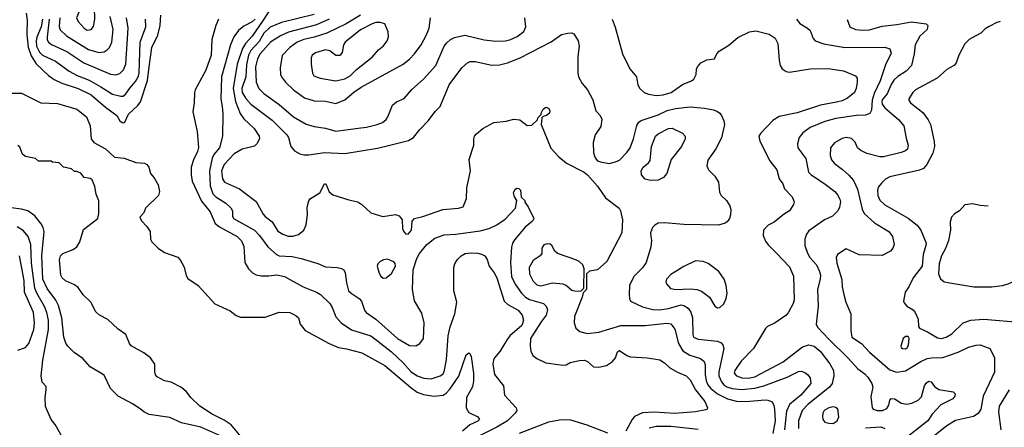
# Model space of a CAD drawing. Extents: x 997026 to 1115308, y 536381 to 619039.
# Tile 402 of 484: x 1066270 to 1073912, y 604904 to 608070. Entities that reach past the tile are written whole.
import ezdxf

# ---------------------------------------------------------------- set-up
doc = ezdxf.new("R2010")
doc.units = 0

msp = doc.modelspace()

# ---------------------------------------------------------------- linework, layer by layer
at = {"layer": '0CON20XD'}
for points in [[(1066795, 607988.9), (1066825, 607993.1), (1066843.5, 608016.5), (1066854.6, 608075), (1066847.9, 608255), (1066838.8, 608298.8), (1066815, 608334), (1066805, 608338.8), (1066785, 608320), (1066760.8, 608275), (1066745.4, 608165), (1066711.2, 608085), (1066723.3, 608055), (1066770.6, 608005), (1066795, 607988.9)], [(1068238.1, 608185), (1068155, 608059.3), (1068075, 607942.3), (1068023.9, 607886.1), (1068000.4, 607845), (1067958, 607725), (1067926.2, 607535), (1067944, 607434), (1067982.1, 607342.1), (1068010.4, 607300.4), (1068089.4, 607225), (1068130, 607165), (1068132, 607145), (1068112, 607105), (1068092.7, 607087.3), (1067996.8, 607063.2), (1067935, 607027.5), (1067857.1, 606945), (1067837.5, 606895), (1067844.6, 606834.6), (1067859.3, 606809.3), (1067975.5, 606755.5), (1068010.9, 606730.9), (1068106.9, 606656.9), (1068160.3, 606560.3), (1068175, 606541.4), (1068228.8, 606498.8), (1068275, 606428.1), (1068312, 606405), (1068355, 606388.2), (1068390.7, 606389.3), (1068435, 606400.6), (1068475.4, 606434.6), (1068493.9, 606476.1), (1068502.9, 606555), (1068502.2, 606615), (1068515.7, 606664.3), (1068528.3, 606681.7), (1068600, 606725), (1068635, 606796.2), (1068646.2, 606795), (1068672.7, 606732.7), (1068700.3, 606710.3), (1068825, 606670.8), (1068895.9, 606655.9), (1068925.9, 606635.9), (1068995, 606570), (1069088.3, 606541.7), (1069186.1, 606556.1), (1069215, 606546.7), (1069240, 606515), (1069241.9, 606448.1), (1069248, 606428), (1069265, 606407.1), (1069285, 606404.5), (1069312.5, 606435), (1069316.7, 606505), (1069335, 606526), (1069398.3, 606541.7), (1069555, 606595.8), (1069675, 606606.2), (1069713, 606617), (1069737.7, 606682.3), (1069740.8, 606765), (1069769.5, 606895), (1069760, 606985), (1069796.2, 607095), (1069796.2, 607145), (1069801.2, 607165), (1069815, 607183.3), (1069864.2, 607225.8), (1069949.5, 607270.5), (1070045, 607280.8), (1070105, 607297.8), (1070152.7, 607292.7), (1070208.3, 607248.3), (1070245, 607251.2), (1070288.3, 607291.7), (1070291.7, 607308.3), (1070317.5, 607332.5), (1070317.5, 607345), (1070333.3, 607375), (1070355, 607390), (1070375, 607383.3), (1070386.2, 607365), (1070383.3, 607345), (1070360, 607325), (1070332.5, 607317.5), (1070321.7, 607308.3), (1070317.5, 607255), (1070392.8, 607072.8), (1070456, 607005), (1070515, 606955.6), (1070652.5, 606885), (1070677.8, 606865), (1070755.9, 606775.9), (1070816.4, 606686.4), (1070922.9, 606605), (1070933.3, 606585), (1070949.1, 606515), (1070943.5, 606415), (1070828.3, 606191.7), (1070755, 606126.7), (1070692.5, 606117.5), (1070670, 606095), (1070670, 605975), (1070642.5, 605947.5), (1070636.7, 605915), (1070575.7, 605765), (1070574.3, 605714.3), (1070588, 605675), (1070618.3, 605648.3), (1070675, 605632.5), (1070765, 605643.9), (1070936.2, 605693.8), (1071125, 605694.6), (1071294.1, 605714.1), (1071325, 605706.8), (1071355.5, 605665.5), (1071384.3, 605554.3), (1071417.8, 605497.8), (1071470.8, 605465), (1071555, 605439.6), (1071582.7, 605415), (1071590.5, 605390.5), (1071590, 605315), (1071598.6, 605265), (1071611.1, 605235), (1071635.4, 605205.4), (1071685, 605163.2), (1071765, 605124.2), (1071835, 605107.8), (1071905.4, 605105.4), (1072056.4, 605116.4), (1072077.5, 605115), (1072110.9, 605100.9), (1072124.6, 605074.6), (1072129.6, 605045), (1072132.9, 604955), (1072115.4, 604855)], [(1066320.3, 608120.3), (1066327.1, 608065), (1066324.6, 607955), (1066336, 607856), (1066358.5, 607788.5), (1066398.4, 607728.4), (1066495, 607636.4), (1066536.7, 607606.7), (1066598, 607578), (1066725, 607536.8), (1066825, 607485.3), (1066935, 607389.6), (1067023.3, 607325), (1067046.7, 607285), (1067065, 607271.2), (1067075, 607268.8), (1067086.7, 607275), (1067115.8, 607335), (1067186.7, 607403.3), (1067206.7, 607433.3), (1067262.3, 607597.7), (1067275.8, 607704.2), (1067295, 607853.3), (1067341.5, 607948.5), (1067361.2, 608025), (1067366.9, 608105)], [(1066447.2, 608075), (1066435.8, 608015), (1066403.2, 607935), (1066396.9, 607905), (1066400.9, 607865), (1066425, 607816.6), (1066448.2, 607795), (1066548.5, 607748.5), (1066655, 607670.9), (1066717.5, 607637.5), (1066809.9, 607599.9), (1066898.8, 607548.8), (1066991.7, 607491.7), (1067055, 607476.2), (1067072.7, 607477.3), (1067095, 607493.8), (1067125, 607539.3), (1067169.5, 607590.5), (1067189.4, 607625), (1067196.5, 607655), (1067206, 607895), (1067250.3, 608015), (1067246.9, 608073.1)], [(1066499.2, 608075), (1066483.7, 607933.7), (1066484.1, 607914.1), (1066493.5, 607895), (1066517.1, 607877.1), (1066635, 607822.8), (1066769.4, 607735), (1066975, 607647.3), (1067017.6, 607642.4), (1067048, 607652), (1067075, 607680), (1067094.5, 607725), (1067111.3, 608005), (1067100, 608085)], [(1066580.6, 608085), (1066577.3, 608017.3), (1066585, 607990), (1066632.5, 607945), (1066805, 607839.1), (1066885, 607815.4), (1066925, 607820.4), (1066950, 607835), (1066966.2, 607853.8), (1066984.7, 607895), (1066996.4, 607995), (1066973.7, 608095)], [(1067814, 608075), (1067792.9, 608025), (1067762.6, 607917.4), (1067756.9, 607795), (1067715, 607678.8), (1067696.2, 607643.8), (1067631.4, 607525), (1067627.1, 607505), (1067625.7, 607425), (1067614.3, 607354.3), (1067648.3, 607201.7), (1067657.6, 607077.6), (1067650, 607045), (1067618, 606982), (1067601.5, 606925), (1067600, 606865), (1067607.8, 606815), (1067680.3, 606660.3), (1067747.4, 606577.4), (1067788.3, 606488.3), (1067821.3, 606461.3), (1067958.1, 606385), (1067992.3, 606352.3), (1068009.4, 606309.4), (1068018.6, 606185), (1068045.5, 606135.5), (1068076.2, 606105), (1068105, 606088), (1068145, 606080), (1068205, 606081.1), (1068265, 606088.2), (1068325, 606075.5), (1068471.2, 605995), (1068575, 605954.3), (1068605, 605935.8), (1068676.2, 605866.2), (1068695.4, 605835.4), (1068722.7, 605762.7), (1068766, 605716), (1068845, 605660.5), (1068994.4, 605615.6), (1069015, 605602.9), (1069155, 605491.5), (1069245.6, 605405.6), (1069305, 605336.7), (1069355, 605304), (1069406.4, 605286.4), (1069465, 605279.6), (1069535, 605302.7), (1069555, 605316.9), (1069565.4, 605335), (1069582.5, 605427.5), (1069594.6, 605615.4), (1069611.1, 605685), (1069648.1, 605785), (1069661.9, 605875), (1069640.6, 605965), (1069640, 606145), (1069648, 606175), (1069665, 606203.8), (1069696, 606235), (1069726.6, 606253.4), (1069775, 606260.5), (1069825, 606257.3), (1069855, 606250), (1069880, 606235), (1069897.6, 606207.6), (1069913.1, 606155), (1069953.8, 606103.8), (1069974.3, 606064.3), (1070029.5, 605885), (1070058, 605858), (1070137.9, 605815), (1070171.2, 605775), (1070180, 605735), (1070168.9, 605695), (1070075.6, 605615), (1070054.4, 605585), (1069996.1, 605493.9), (1069956.7, 605445), (1069946.7, 605425), (1069942.7, 605395), (1069956.7, 605315), (1070024.2, 605225), (1070033.6, 605153.6), (1070124, 605055), (1070128, 605035), (1070116, 605015), (1070055.6, 604955), (1069973.5, 604905), (1069835, 604836.1)], [(1068098.3, 608075), (1068075, 608052.3), (1068010.4, 608019.6), (1067969.2, 607985), (1067933.6, 607936.4), (1067907.5, 607875), (1067837.4, 607625), (1067832.5, 607455), (1067841.2, 607395), (1067847.9, 607335), (1067845.3, 607164.7), (1067821.8, 607075), (1067778, 607022), (1067763.2, 606995), (1067744.5, 606895.5), (1067748.5, 606778.5), (1067768.5, 606718.5), (1067792.9, 606692.9), (1067871.1, 606645), (1067909.3, 606609.3), (1067921.1, 606585), (1067921.1, 606545), (1067929.4, 606525), (1068092.1, 606435), (1068131.5, 606395), (1068195, 606306.7), (1068262.9, 606245), (1068285, 606236.2), (1068385, 606231.5), (1068456.1, 606216.1), (1068585, 606176.4), (1068645, 606151.5), (1068735, 606145.8), (1068768.8, 606138.8), (1068787.3, 606127.3), (1068797.5, 606105), (1068805.6, 606025), (1068822.5, 605965), (1068842.9, 605945), (1068905.3, 605905.3), (1068924.4, 605885), (1068945.6, 605815), (1068958.6, 605795), (1069034.7, 605744.7), (1069203.1, 605595), (1069295, 605538.9), (1069345, 605537.5), (1069375, 605553.8), (1069404.3, 605595), (1069409.5, 605715), (1069390.2, 605790.2), (1069335.6, 605885.6), (1069320, 605975), (1069323.6, 606126.4), (1069351.4, 606215), (1069374.2, 606255), (1069429.2, 606325), (1069492.5, 606372.5), (1069565, 606399.2), (1069655, 606404.1), (1069845, 606430.9), (1069915, 606448.5), (1069974.6, 606475.4), (1070039.3, 606520.7), (1070118.8, 606605), (1070130, 606665), (1070110, 606695), (1070103.9, 606726.1), (1070115, 606752.5), (1070128.3, 606761.7), (1070145, 606760), (1070157.5, 606745), (1070162.5, 606692.5), (1070190, 606665), (1070191.7, 606651.7), (1070215.9, 606615.9), (1070260, 606525), (1070250, 606505), (1070192.4, 606457.6), (1070110.7, 606359.3), (1070095.3, 606334.7), (1070087.3, 606302.7), (1070080.5, 606185), (1070088.2, 606075), (1070115.6, 606015.6), (1070165, 605945.5), (1070195.3, 605915.3), (1070227.5, 605897.5), (1070336.6, 605866.6), (1070356.2, 605846.2), (1070366.4, 605816.4), (1070357.5, 605775), (1070317.2, 605722.8), (1070236.1, 605595), (1070232.1, 605535), (1070237.5, 605495), (1070253.1, 605463.1), (1070285, 605439.4), (1070355, 605405.6), (1070485, 605387.5), (1070511.7, 605388.3), (1070542.7, 605407.3), (1070615.8, 605424.2), (1070655, 605425.6), (1070676.4, 605416.4), (1070723.6, 605373.6), (1070765, 605370), (1070824.6, 605385.4), (1070871.2, 605415), (1070895.7, 605444.3), (1070909.5, 605490.5), (1070925, 605500), (1070982.6, 605462.6), (1071011.7, 605451.7), (1071143.4, 605443.4), (1071237.5, 605427.5), (1071275, 605405.8), (1071317.5, 605365), (1071375, 605332.1), (1071442.7, 605302.7), (1071473.7, 605273.7), (1071515.2, 605195.2), (1071588.6, 605105), (1071608, 605055), (1071606, 605045), (1071595, 605039.2), (1071515, 605024.6), (1071355, 605011.9), (1071195, 605022.9), (1071104.1, 605015.9), (1071042.7, 604987.3), (1071023.5, 604965), (1070974.4, 604875)], [(1068555, 608110.2), (1068302.8, 608047.2), (1068215, 608013.1), (1068166.1, 607965), (1068128.7, 607901.3), (1068065, 607831.6), (1068045.7, 607795), (1068031.1, 607718.9), (1068025.1, 607624.9), (1067995.7, 607535), (1067998, 607505), (1068025, 607458.5), (1068065.4, 607415), (1068228.6, 607288.6), (1068344.5, 607175), (1068357.3, 607155), (1068374.6, 607084.6), (1068402.2, 607052.2), (1068445, 607026.9), (1068475, 607021.5), (1068515, 607020.5), (1068635, 607037.3), (1068795, 607030.5), (1069048, 607072), (1069143.8, 607095), (1069287.2, 607132.8), (1069327.5, 607155), (1069375, 607216), (1069443.6, 607286.4), (1069495, 607356), (1069535, 607396.2), (1069604.5, 607565), (1069703, 607697), (1069745, 607735.7), (1069765.6, 607744.4), (1069805, 607745.6), (1069935, 607716.9), (1069995, 607719.4), (1070056.2, 607733.8), (1070155, 607773.8), (1070395, 607898.5), (1070475, 607955.8), (1070524.3, 607965.7), (1070555, 607969.2), (1070570.3, 607960.3), (1070605.6, 607905), (1070613.1, 607865), (1070602.5, 607785), (1070602.5, 607655), (1070608, 607625), (1070635, 607573.3), (1070678, 607525), (1070717.6, 607447.6), (1070742.1, 607362.1), (1070775.6, 607325.6), (1070787.6, 607297.6), (1070780.8, 607239.2), (1070737.8, 607175), (1070720.6, 607115), (1070722.9, 607035), (1070738, 606998), (1070756, 606975), (1070777.5, 606965), (1070845, 606953.5), (1070895, 606965.6), (1070925, 606980), (1070982.4, 607037.6), (1071008.1, 607075), (1071034.3, 607145), (1071061.2, 607248.8), (1071076.1, 607273.9), (1071095, 607286), (1071225, 607330.4), (1071295, 607365.3), (1071360.3, 607379.7), (1071475, 607392.1), (1071585, 607383.1), (1071655, 607370.8), (1071685, 607358), (1071703.8, 607345), (1071718, 607325), (1071736, 607285), (1071740, 607255), (1071717.8, 607152.2), (1071673.9, 607066.1), (1071610.9, 606979.1), (1071603.8, 606935), (1071616.7, 606905), (1071665.8, 606855.8), (1071695, 606807.5), (1071701.2, 606731.2), (1071714, 606705), (1071755.5, 606665.5), (1071781.9, 606625), (1071789.5, 606595), (1071787.5, 606555), (1071778.9, 606525), (1071760.2, 606499.8), (1071745, 606489.4), (1071694.4, 606474.4), (1071425, 606480), (1071275, 606493.1), (1071225, 606489.2), (1071198.8, 606475), (1071182.5, 606455), (1071167.5, 606415), (1071168.6, 606385)], [(1068673.1, 608073.1), (1068575, 608031.3), (1068356.3, 607973.7), (1068293.5, 607945), (1068217.1, 607895), (1068136.6, 607805), (1068116.1, 607765), (1068100.9, 607705), (1068104.6, 607585), (1068125.3, 607535.3), (1068165, 607496.5), (1068285, 607412.1), (1068396.3, 607316.3), (1068495, 607259.4), (1068555, 607240), (1068645, 607227.5), (1068725, 607204.5), (1068898.5, 607228.5), (1068962.5, 607235), (1069045, 607255.6), (1069085, 607271.4), (1069114, 607295), (1069128.6, 607315), (1069165, 607406.7), (1069195, 607433.3), (1069255, 607456.7), (1069315, 607527.5), (1069405, 607609.2), (1069499.4, 607715), (1069565.6, 607865), (1069585, 607891.4), (1069615, 607915.6), (1069645, 607930.5), (1069725, 607949.6), (1069875, 607913.8), (1069965, 607903.8), (1070037.5, 607905), (1070075, 607912.7), (1070131.7, 607938.3), (1070182, 607978), (1070199.4, 608015), (1070190, 608085)], [(1068915, 608103.9), (1068803.4, 608036.6), (1068654.4, 607965.6), (1068555, 607933.8), (1068475, 607915.8), (1068425, 607894.7), (1068365.8, 607854.2), (1068308, 607792), (1068293.1, 607695), (1068295.6, 607645), (1068303.1, 607625), (1068332.2, 607585), (1068395.3, 607525.3), (1068481.9, 607461.9), (1068555, 607440.9), (1068642.6, 607437.4), (1068725, 607420), (1068795, 607447.5), (1068864.1, 607505.9), (1068921.4, 607545), (1069246, 607725), (1069296.6, 607763.4), (1069335, 607804.2), (1069385, 607874.3), (1069428.1, 607951.9), (1069448.9, 608005), (1069460, 608085)], [(1070868.6, 608075), (1070891.9, 608011.9), (1070949.5, 607805), (1071007.1, 607687.1), (1071058.1, 607625), (1071068.6, 607565), (1071082.9, 607535), (1071115.8, 607505), (1071150.9, 607490.9), (1071210.9, 607480.9), (1071265, 607485.3), (1071325.7, 607505), (1071415, 607567.5), (1071483.8, 607595), (1071501.7, 607608.3), (1071520.8, 607645), (1071524.2, 607685), (1071532, 607705), (1071555.7, 607734.3), (1071603, 607757), (1071663, 607767), (1071682, 607805), (1071700, 607825), (1071775, 607872.2), (1071845, 607932.2), (1071935, 607975.6), (1071985, 607982.2), (1072087.6, 607957.6), (1072135, 607926.7), (1072155.8, 607885), (1072164.3, 607755), (1072173.1, 607715), (1072189.1, 607689.1), (1072218.3, 607668.3), (1072245, 607663.3), (1072405, 607689.5), (1072545, 607690.5), (1072665, 607671.9), (1072756.2, 607635), (1072769.2, 607615), (1072771.4, 607585), (1072761.9, 607535), (1072748.6, 607505), (1072695, 607460.6), (1072655, 607440.9), (1072609.1, 607429.1), (1072485, 607406.7), (1072305, 607347.3), (1072165, 607317.5), (1072115, 607285.8), (1072018.8, 607185), (1072008, 607165), (1072015, 607127.5), (1072092, 606975), (1072145.8, 606905), (1072164.3, 606834.3), (1072193.3, 606795), (1072206.4, 606756.4), (1072266.7, 606695), (1072280, 606655), (1072276.7, 606635), (1072245, 606586.2), (1072205, 606562), (1072125, 606497.1), (1072078.8, 606475), (1072042, 606435), (1072040, 606395), (1072059.7, 606349.7), (1072080.6, 606320.6), (1072145, 606255.6), (1072245, 606150.8), (1072277.2, 606077.2), (1072281.1, 605895), (1072273.8, 605866.2), (1072235, 605794), (1072217, 605773), (1072135, 605715.7), (1072075, 605687.5), (1072058.3, 605671.7), (1071965.5, 605515), (1071871.2, 605418.8), (1071820.9, 605345), (1071816.4, 605325), (1071833.3, 605303.3), (1071875, 605287.4), (1071925, 605286.2), (1071975, 605295.7), (1072195, 605413.8), (1072345, 605529.1), (1072395, 605545.9), (1072435.8, 605534.2), (1072483.6, 605495), (1072558.3, 605398.3), (1072585.5, 605345), (1072589.1, 605305), (1072575.4, 605245), (1072555.4, 605215), (1072389.7, 605085), (1072344.1, 605035), (1072316, 604955), (1072314.6, 604895)], [(1072299.2, 608075), (1072325, 608040.5), (1072384, 608005), (1072405, 607985.7), (1072428.6, 607925), (1072445, 607905.7), (1072511.9, 607881.9), (1072675, 607854.7), (1072985, 607856.7), (1073025, 607843.8), (1073035, 607810), (1072990.6, 607719.4), (1072949.4, 607595), (1072903, 607497), (1072887.6, 607445), (1072882.4, 607367.6), (1072868.6, 607341.4), (1072835, 607329.2), (1072765, 607326.7), (1072605, 607302.9), (1072520.5, 607279.5), (1072405, 607231.8), (1072349.3, 607190.7), (1072320, 607155), (1072307.5, 607105), (1072310, 607075), (1072372.6, 606992.6), (1072393.5, 606885), (1072413.1, 606865), (1072511.2, 606801.2), (1072596, 606735), (1072618.9, 606708.9), (1072636.6, 606676.6), (1072640, 606655), (1072634.4, 606615), (1072620.6, 606585), (1072578, 606545), (1072518, 606515), (1072395, 606430.8), (1072377.1, 606405), (1072362.9, 606365), (1072362.9, 606315), (1072385.4, 606255.4), (1072404.1, 606224.1), (1072455, 606166), (1072478.5, 606115), (1072485.4, 606085.4), (1072483.5, 606055), (1072462.5, 605975), (1072466.7, 605845), (1072453.1, 605705), (1072463, 605683), (1072549.7, 605589.7), (1072701.2, 605441.2), (1072775, 605359.4), (1072830.2, 605320.2), (1072853.1, 605293.1), (1072884.2, 605245), (1072891.4, 605215), (1072876.4, 605143.6), (1072885.9, 605055.9), (1072895, 605044.2), (1072924.6, 605034.6), (1072966.6, 605033.4), (1073000.3, 605049.7), (1073016, 605075), (1073023.8, 605115), (1073035, 605128.8), (1073062.5, 605125), (1073111.7, 605091.7), (1073155, 605083.6), (1073195, 605092.2), (1073243.8, 605115), (1073269.7, 605140.3), (1073292, 605225), (1073305, 605246.7), (1073325, 605263.3), (1073345, 605256.7), (1073371.7, 605221.7), (1073405, 605198), (1073515, 605178.8), (1073531.2, 605165), (1073528.8, 605145), (1073513.3, 605125), (1073420.5, 605079.5), (1073352.9, 605005), (1073318.9, 604955), (1073115.5, 604795)], [(1068725, 607594.5), (1068795, 607611.2), (1068835, 607632.7), (1068885, 607683.5), (1069005, 607780), (1069054, 607835), (1069095, 607868), (1069122.5, 607905), (1069132.7, 607937.3), (1069129.2, 607975), (1069105, 608037.5), (1069067.7, 608047.7), (1069035, 608048.1), (1069005, 608038.5), (1068915, 607990.9), (1068797.1, 607895), (1068784.2, 607875), (1068774, 607815), (1068755, 607792.9), (1068725, 607790.8), (1068677, 607827), (1068645, 607836.4), (1068565, 607811.8), (1068539.2, 607795), (1068532.9, 607775), (1068532.9, 607725), (1068542, 607655), (1068554, 607635), (1068602.5, 607615), (1068725, 607594.5)], [(1072691.7, 608071.7), (1072713.3, 608015), (1072757.5, 607995), (1072815, 607987.7), (1072865, 607990.8), (1072965, 608020.4), (1073078.1, 608031.9), (1073192.7, 608052.7), (1073305, 608037.5), (1073317.5, 608025), (1073312.5, 607995), (1073257, 607943), (1073220, 607875), (1073212.9, 607805), (1073192.9, 607715), (1073149.7, 607670.3), (1073085, 607629.5), (1073055, 607599.1), (1073032.9, 607567.1), (1073002.6, 607495), (1072965, 607447.3), (1072961.7, 607435), (1072965.3, 607415), (1072985, 607385.6), (1073091.4, 607295), (1073132.5, 607245), (1073149.7, 607149.7), (1073167.1, 607095), (1073160, 607065), (1073145, 607051.4), (1073112.4, 607037.6), (1072975, 607004.5), (1072945, 607004.5), (1072845, 607030), (1072798, 607055), (1072772, 607075), (1072755, 607117.5), (1072725, 607148), (1072685.7, 607155.7), (1072653.3, 607146.7), (1072595, 607114), (1072564, 607075), (1072560, 607015), (1072570.9, 606980.9), (1072592, 606955), (1072657.5, 606907.5), (1072705, 606863.5), (1072741.5, 606821.5), (1072774.1, 606755), (1072808.9, 606598.9), (1072823.9, 606563.9), (1072905, 606491.4), (1073015.8, 606425), (1073044.2, 606385), (1073057.5, 606325), (1073048, 606295), (1073028.7, 606271.3), (1072965, 606237.8), (1072785, 606244.4), (1072685, 606290.8), (1072616.7, 606245), (1072607.7, 606222.3), (1072611.7, 606178.3), (1072651.7, 606051.7), (1072654.3, 605995), (1072665.8, 605935), (1072682.9, 605875), (1072722, 605785), (1072720, 605655), (1072729.2, 605605), (1072804, 605555), (1072865, 605487.8), (1073025, 605351.5), (1073075, 605332.5), (1073145, 605341.5), (1073265, 605415.4), (1073312.6, 605437.4), (1073350, 605445), (1073435, 605446), (1073555, 605486.9), (1073635, 605527.3), (1073692.7, 605542.7), (1073725, 605544.3), (1073798.8, 605515), (1073836.8, 605446.8), (1073837.4, 605332.6), (1073794.3, 605244.3), (1073747.5, 605145), (1073730.5, 605045), (1073708.2, 605011.8), (1073672.5, 604987.5), (1073533.8, 604956.2), (1073465, 604916.2), (1073210.1, 604709.9)], [(1073880.5, 608055.7), (1073855, 608048), (1073795, 608018), (1073765, 607998.8), (1073730, 607965), (1073686.9, 607943.1), (1073638.8, 607915), (1073605, 607881.2), (1073559.4, 607795), (1073538.1, 607735), (1073525, 607717.5), (1073465, 607682.9), (1073391.4, 607615), (1073224.3, 607525), (1073202.9, 607505), (1073171.9, 607455), (1073170.6, 607445), (1073184.4, 607425), (1073278.8, 607348.8), (1073322.3, 607292.3), (1073339.6, 607255), (1073368.9, 607125), (1073370, 607085), (1073356.6, 607033.4), (1073312.2, 606945), (1073285.8, 606915), (1073255, 606900), (1073025, 606850), (1072989.4, 606830.6), (1072959.1, 606800.9), (1072937, 606773), (1072928.8, 606745), (1072930, 606705), (1072947.3, 606667.3), (1072985, 606632.7), (1073165, 606529.6), (1073235, 606473.3), (1073265.4, 606435), (1073305.5, 606335), (1073304.5, 606315), (1073281.5, 606245), (1073274.6, 606155.4), (1073204.4, 606065), (1073170.8, 605995), (1073144, 605955), (1073130, 605885), (1073135, 605870), (1073155.9, 605845.9), (1073205.6, 605815.6), (1073221.2, 605795), (1073243.3, 605745), (1073246.4, 605686.4), (1073254.1, 605674.1), (1073315, 605646.2), (1073395, 605598.1), (1073425, 605594.5), (1073461.2, 605605), (1073505, 605630.6), (1073593.8, 605716.2), (1073653.6, 605736.4), (1073754.6, 605744.6), (1074055, 605719.4)], [(1065895, 607500), (1066285, 607498.8), (1066435, 607424), (1066565, 607418), (1066715, 607376), (1066788.8, 607315), (1066816, 607245), (1066825.9, 607145.9), (1066845.9, 607115.9), (1066935.8, 607065.8), (1067005, 607002.5), (1067080, 606995), (1067170.7, 606960.7), (1067240, 606955), (1067255.9, 606945.9), (1067273.6, 606923.6), (1067286.4, 606876.4), (1067315, 606842.5), (1067345, 606787.5), (1067356, 606735), (1067346.7, 606705), (1067247.5, 606605), (1067235, 606570), (1067203, 606537), (1067215, 606507.5), (1067256.7, 606465)], [(1071165, 606820.5), (1071125, 606831.5), (1071095.4, 606865), (1071093.2, 606895), (1071109.5, 606925), (1071151.7, 606958.3), (1071163.5, 606976.5), (1071174.2, 607085), (1071204, 607165), (1071225, 607183.2), (1071305, 607225.6), (1071335, 607228.1), (1071415, 607189.2), (1071434.3, 607165), (1071435.7, 607145), (1071405.8, 607085), (1071326.9, 606985), (1071294.2, 606875), (1071266.2, 606843.8), (1071225, 606824.4), (1071165, 606820.5)], [(1067989.9, 604829.9), (1067912.8, 604922.8), (1067858.5, 604958.5), (1067765, 605005.4), (1067668.1, 605068.1), (1067598.1, 605135), (1067565, 605178.6), (1067525, 605212.5), (1067445, 605254), (1067395, 605264), (1067336.7, 605295), (1067325, 605312.5), (1067320, 605335), (1067318, 605395), (1067285, 605444), (1067235, 605482), (1067135.7, 605535.7), (1067122.5, 605555), (1067095, 605625.8), (1067035, 605666), (1066955, 605742), (1066890, 605775), (1066861.7, 605801.7), (1066822, 605875), (1066763.8, 605933.8), (1066725, 605989.2), (1066695, 606010.8), (1066625, 606041.4), (1066600.8, 606065), (1066590, 606085), (1066580, 606205), (1066586, 606235), (1066604, 606255), (1066685, 606284.4), (1066715, 606307.1), (1066737.1, 606345), (1066765, 606440.8), (1066876, 606525), (1066883.8, 606565), (1066883.6, 606663.6), (1066864, 606715), (1066853.9, 606773.9), (1066832.5, 606825), (1066817, 606837), (1066770, 606845), (1066745, 606877.5), (1066715, 606890), (1066695, 606890), (1066671.7, 606911.7), (1066610, 606925), (1066577, 606957), (1066525, 606962.5), (1066515, 606970), (1066415, 606970), (1066391.7, 606991.7), (1066316.4, 607006.4), (1066292.5, 607025), (1066270.7, 607080.7), (1066255, 607093.3)], [(1073787.7, 606620.7), (1073725, 606627.1), (1073665, 606640), (1073605, 606633.3), (1073565, 606586.2), (1073525, 606561.2), (1073502.5, 606535), (1073492.6, 606497.4), (1073494.5, 606434.5), (1073478.2, 606355), (1073457.1, 606292.9), (1073423.8, 606235), (1073406.6, 606175), (1073402.5, 606095), (1073416, 606056), (1073446.2, 606035), (1073519.8, 606020.2), (1073675.4, 605994.6), (1073815, 605994.6), (1073897.5, 606005), (1073942, 606018), (1074010.9, 606049.1), (1074034, 606075), (1074034.9, 606080)], [(1067885, 604811.9), (1067675.3, 604905.3), (1067525, 604938.9), (1067435, 604980), (1067275, 605004.2), (1067234.3, 605024.3), (1067205, 605047.5), (1067145, 605087.5), (1067035, 605146), (1066975.6, 605205.6), (1066925, 605310), (1066816.7, 605375), (1066759.3, 605439.3), (1066694, 605485), (1066645, 605534), (1066628.7, 605558.7), (1066613.3, 605605), (1066596.6, 605755), (1066570.7, 605850.7), (1066552, 605892), (1066483.1, 605983.1), (1066450, 606055), (1066441.3, 606235), (1066459.5, 606425), (1066453.5, 606455), (1066437.8, 606485), (1066386.6, 606546.6), (1066334.6, 606584.6), (1066285, 606598.5), (1066205, 606608.5)], [(1066636.2, 604765), (1066545.9, 604925.9), (1066513.5, 604965), (1066470, 605065), (1066467.7, 605132.3), (1066477, 605197), (1066475, 605220), (1066443.6, 605253.6), (1066437.5, 605305), (1066450.8, 605425), (1066493.3, 605665), (1066493.3, 605735), (1066481.6, 605795), (1066463.4, 605843.4), (1066403.4, 605945), (1066388.8, 605985), (1066361.8, 606178.2), (1066357.1, 606325), (1066335.3, 606385), (1066300.1, 606430.1), (1066250.9, 606460.9)], [(1067256.7, 606465), (1067283.3, 606425), (1067286.7, 606365), (1067296.7, 606345), (1067346.2, 606295), (1067395, 606262), (1067496.7, 606225), (1067515.8, 606205.8), (1067546.8, 606146.8), (1067562.7, 606082.7), (1067575, 606060), (1067655, 606006), (1067785, 605862.5), (1067905, 605808), (1067951.3, 605771.3), (1067985, 605760), (1068175, 605760), (1068285, 605799.4), (1068367.5, 605795), (1068412.7, 605772.7), (1068433.3, 605755), (1068448, 605705), (1068486.8, 605656.8), (1068671.2, 605555), (1068745, 605523.1), (1068805.7, 605514.3), (1068925, 605483.6), (1069105, 605385.3), (1069305, 605212.9), (1069355, 605176.8), (1069405, 605158), (1069485, 605145.4), (1069556.6, 605153.4), (1069580.6, 605169.4), (1069608.8, 605201.2), (1069677.8, 605302.2), (1069735, 605466.7), (1069755, 605483.8), (1069765, 605476.7), (1069773.2, 605453.2), (1069793.5, 605325), (1069793.2, 605265), (1069785, 605218.8), (1069739.4, 605135), (1069734.4, 605055), (1069755, 605019.2), (1069826.7, 604985), (1069838, 604965), (1069825, 604951.4), (1069765, 604923.3), (1069705.9, 604874.1)], [(1070625, 605962.5), (1070650, 605985), (1070652.5, 606135), (1070640, 606165), (1070611.7, 606191.7), (1070585.6, 606205.6), (1070444.5, 606254.5), (1070423.2, 606273.2), (1070400, 606315), (1070386.4, 606326.4), (1070365, 606329.2), (1070339.5, 606320.5), (1070323.8, 606295), (1070323.3, 606255), (1070308.8, 606235), (1070255, 606198.6), (1070224.6, 606145.4), (1070226.7, 606095), (1070255, 606038.1), (1070285, 606011.5), (1070315, 606003.3), (1070405, 606025.7), (1070485, 606018.8), (1070515, 606006.7), (1070555, 605970), (1070576.4, 605963.6), (1070625, 605962.5)], [(1071168.6, 606385), (1071172.9, 606355), (1071168.1, 606305), (1071132, 606185), (1071105, 606144), (1071038, 606075), (1071004, 606005), (1071000, 605935), (1071002, 605905), (1071011.2, 605885), (1071105, 605839.1), (1071185, 605819.7), (1071235, 605817.6), (1071305, 605826.5), (1071405, 605855.4), (1071425, 605850), (1071458.4, 605828.4), (1071479.5, 605799.5), (1071493.1, 605755), (1071494.4, 605625), (1071500, 605605), (1071535, 605587.5), (1071685, 605572.9), (1071715, 605560), (1071728, 605545), (1071735.8, 605515), (1071697.5, 605335), (1071697.6, 605305), (1071717.8, 605257.8), (1071735.4, 605235), (1071758.3, 605218.3), (1071800, 605205), (1071875, 605197.1), (1071975, 605207.7), (1072045, 605226.8), (1072225.7, 605294.3), (1072315, 605338.1), (1072335, 605340.6), (1072365, 605330), (1072385.4, 605315.4), (1072405, 605288.8), (1072411.5, 605245), (1072333.8, 605155), (1072245, 605082.1), (1072221, 605029), (1072206.5, 604885)], [(1066255, 605503.3), (1066315, 605522.9), (1066341.9, 605555), (1066381.1, 605665), (1066386, 605714), (1066376.4, 605795), (1066308.9, 605955), (1066304.8, 606045), (1066270, 606235)], [(1069095, 606062), (1069115, 606064), (1069155, 606098), (1069186.7, 606155), (1069185.5, 606175.5), (1069175, 606188.8), (1069125, 606210), (1069095, 606205.8), (1069068.3, 606191.7), (1069051.2, 606175), (1069046, 606155), (1069057.9, 606107.9), (1069074.5, 606074.5), (1069095, 606062)], [(1071685, 605832.9), (1071705, 605834.2), (1071736.6, 605863.4), (1071754, 605905), (1071760, 605945), (1071753.9, 606006.1), (1071737.5, 606055), (1071695.7, 606115), (1071615, 606177.5), (1071575, 606192.5), (1071515, 606196), (1071425, 606152), (1071325, 606090.6), (1071290.6, 606055), (1071285.7, 606035), (1071289.7, 606019.7), (1071322.1, 605982.1), (1071365, 605974.5), (1071475, 605980.5), (1071525, 605973.3), (1071561.1, 605961.1), (1071625.4, 605915.4), (1071665, 605844.3), (1071685, 605832.9)], [(1073145, 605514.2), (1073161.2, 605525), (1073169.2, 605545), (1073173.6, 605593.6), (1073165, 605610), (1073145, 605608.8), (1073126.7, 605595), (1073110, 605535), (1073112.7, 605522.7), (1073122.5, 605515), (1073145, 605514.2)], [(1073948.9, 605195), (1073872, 605068), (1073866, 605025), (1073885.5, 604885)], [(1072585, 604934.3), (1072616.2, 604953.8), (1072626.9, 604985), (1072619.2, 605045), (1072605, 605058.6), (1072585, 605061.9), (1072550, 605055), (1072515, 605035.8), (1072504.3, 605015), (1072502, 604985), (1072504, 604965), (1072520, 604945), (1072550, 604935), (1072585, 604934.3)], [(1070835, 604857.9), (1070675, 604921.2), (1070548.5, 604958.5), (1070475, 604962.8), (1070373.3, 604943.3), (1070145.7, 604855)], [(1071535, 604887.2), (1071325, 604909.3), (1071209, 604911), (1071155, 604896.8)], [(1072835, 604900.7), (1072955, 604908.9), (1072985.5, 604895)]]:
    msp.add_lwpolyline(points, dxfattribs=at)

doc.saveas('drawing.dxf')
